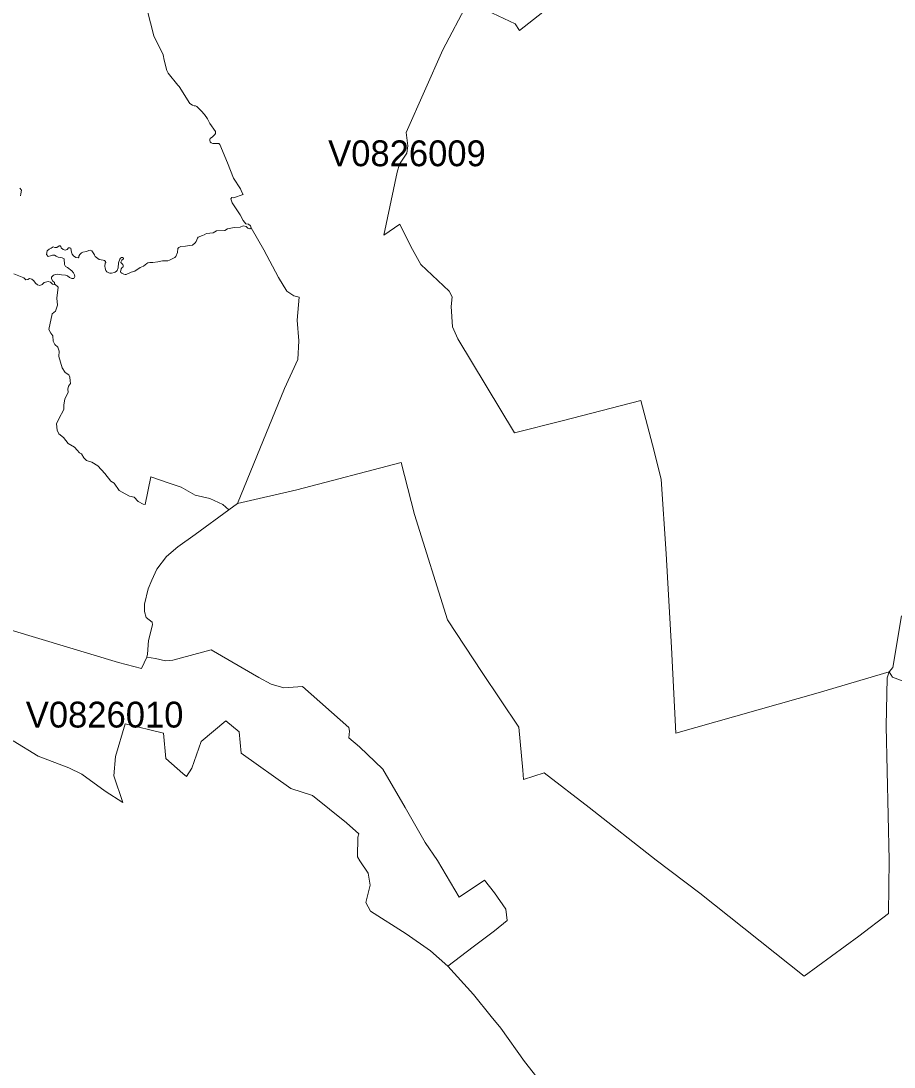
# Model space of a CAD drawing. Extents: x 369010 to 735936, y 6377141 to 6616555.
# Drawn here: x 499201 to 502579, y 6465048 to 6469095 of the extents above; entities that cross this region are included whole.
import ezdxf
from ezdxf.enums import TextEntityAlignment as Align

# ---------------------------------------------------------------- set-up
doc = ezdxf.new("R2010")
doc.units = 0
doc.header["$LTSCALE"] = 40
doc.layers.add('3', color=7, linetype='Continuous', lineweight=13)
doc.layers.add('4', color=7, linetype='Continuous')

msp = doc.modelspace()

# ---------------------------------------------------------------- linework, layer by layer
at = {"layer": '3'}
for points in [[(501003.45, 6469134.56), (501113.18, 6469083.59), (501129.9, 6469057.94), (501317.08, 6469206.23)], [(501317.08, 6469206.23), (501129.9, 6469057.94), (501113.18, 6469083.59), (501003.45, 6469134.56)], [(500930.46, 6469165.51), (500833.48, 6468982.96), (500691.97, 6468663.04), (500698.43, 6468611.9), (500694.62, 6468582.61), (500665.16, 6468540.41), (500656.22, 6468509.79), (500605.08, 6468265.83), (500667.64, 6468307.87), (500709.85, 6468222.31), (500748.41, 6468152.96), (500858.14, 6468049.52), (500869.72, 6468027.84), (500865.92, 6467989.61), (500871.05, 6467911.66), (500891.4, 6467864.49), (501111.19, 6467501.37), (501295.07, 6467547.38), (501598.77, 6467626.16), (501644.78, 6467455.03), (501678.21, 6467321.63), (501697.24, 6467033.16), (501718.1, 6466670.87), (501734.48, 6466339.7), (502284.95, 6466495.77), (502560.18, 6466577.2), (502574.08, 6466593.75), (502607.35, 6466793.01)], [(500665.16, 6468540.41), (500694.62, 6468582.61), (500698.43, 6468611.9), (500691.97, 6468663.04), (500833.48, 6468982.96), (500930.46, 6469165.51)], [(499690.18, 6469138.21), (499715.17, 6469037.58), (499751.41, 6468962.94), (499755.72, 6468942.41), (499765.48, 6468902.36), (499770.94, 6468892.93), (499808.51, 6468846.26), (499812.98, 6468840.63), (499854.19, 6468775.09), (499865.45, 6468768.64), (499871.9, 6468766.32), (499876.04, 6468766.32), (499881.33, 6468763.84), (499898.38, 6468746.79), (499910.96, 6468733.05), (499922.71, 6468716), (499926.35, 6468708.23), (499932.47, 6468697.63), (499953.66, 6468666.68), (499953.99, 6468659.73), (499951.84, 6468655.1), (499942.57, 6468645.83), (499933.47, 6468639.87), (499931.65, 6468635.74), (499932.14, 6468631.76), (499933.63, 6468627.63), (499937.77, 6468623.49), (499943.89, 6468621.01), (499966.9, 6468620.51), (499971.37, 6468616.7), (500000, 6468546.03), (500024.16, 6468486.29), (500050.31, 6468445.74), (500055.94, 6468431.83), (500060.74, 6468423.06), (500023.17, 6468410.15), (500017.05, 6468412.3), (500013.74, 6468406.51), (500019.03, 6468391.62), (500048.82, 6468344.28), (500061.07, 6468322.93), (500070.84, 6468310.02), (500081.1, 6468308.7), (500088.88, 6468302.24), (500091.52, 6468293.8), (500141.01, 6468209.4), (500197.94, 6468102.48), (500229.89, 6468048.86), (500256.7, 6468030.98), (500277.05, 6468025.85), (500269.44, 6467936.48), (500276.39, 6467856.71), (500272.59, 6467785.21), (500221.44, 6467672.83), (500113.54, 6467411.17), (500039.72, 6467228.12), (500268.28, 6467280.59), (500671.62, 6467386.84), (500723.91, 6467185.09), (500850.86, 6466777.62), (500984.91, 6466574.55), (501127.41, 6466362.04), (501142.64, 6466196.04), (501145.12, 6466160.79), (501225.56, 6466186.44), (501399.17, 6466052.22), (501659.01, 6465848.48), (501827.16, 6465720.05), (502230.83, 6465399.14), (502443, 6465553.89), (502557.04, 6465642.26), (502560.02, 6465847.66), (502548.76, 6466366.51), (502552.57, 6466553.03), (502560.18, 6466577.2), (502284.95, 6466495.77), (501734.48, 6466339.7), (501718.1, 6466670.87), (501697.24, 6467033.16), (501678.21, 6467321.63), (501644.78, 6467455.03), (501598.77, 6467626.16), (501295.07, 6467547.38), (501111.19, 6467501.37), (500891.4, 6467864.49), (500871.05, 6467911.66), (500865.92, 6467989.61), (500869.72, 6468027.84), (500858.14, 6468049.52), (500748.41, 6468152.96), (500709.85, 6468222.31), (500667.64, 6468307.87), (500605.08, 6468265.83), (500656.22, 6468509.79), (500665.16, 6468540.41)], [(499199.79, 6468417.93), (499201.61, 6468425.21), (499202.93, 6468439.94), (499196.97, 6468447.89)], [(500039.72, 6467228.12), (500113.54, 6467411.17), (500221.44, 6467672.83), (500272.59, 6467785.21), (500276.39, 6467856.71), (500269.44, 6467936.48), (500277.05, 6468025.85), (500256.7, 6468030.98), (500229.89, 6468048.86), (500197.94, 6468102.48), (500141.01, 6468209.4), (500091.52, 6468293.8), (500087.06, 6468290.49), (500079.28, 6468292.48), (500072.16, 6468299.6), (500060.41, 6468301.58), (500048.82, 6468296.45), (500026.15, 6468295.79), (500000.83, 6468290.49)], [(500000.83, 6468290.49), (499990.24, 6468284.2), (499957.3, 6468282.72), (499945.38, 6468274.77), (499931.65, 6468274.11), (499919.23, 6468272.12), (499910.46, 6468266.83), (499903.35, 6468265.01), (499886.8, 6468258.72), (499884.48, 6468254.75), (499879.68, 6468241.67), (499875.54, 6468236.71), (499864.95, 6468226.94), (499853.86, 6468226.28), (499837.48, 6468223.13), (499820.26, 6468221.81), (499812.15, 6468218.83), (499808.18, 6468214.03), (499806.53, 6468199.47), (499800.4, 6468182.92), (499796.26, 6468180.1), (499775.74, 6468169.35), (499769.45, 6468167.19), (499749.43, 6468166.37), (499730.89, 6468162.39), (499711.36, 6468160.24), (499699.44, 6468160.57), (499691.67, 6468158.42), (499688.52, 6468156.93), (499682.56, 6468151.64), (499674.95, 6468146.51), (499663.2, 6468140.55), (499641.35, 6468126.31), (499627.95, 6468122.67), (499608.09, 6468114.23), (499604.61, 6468113.9), (499599.48, 6468115.06), (499591.7, 6468118.54), (499588.39, 6468121.51), (499587.07, 6468124.66), (499589.05, 6468135.09), (499592.69, 6468141.37), (499596.5, 6468144.02), (499597.16, 6468149.15), (499595.34, 6468152.96), (499588.06, 6468160.24), (499588.06, 6468162.06), (499592.2, 6468168.85), (499597.49, 6468174.48), (499598.65, 6468176.63), (499598.16, 6468177.45), (499593.69, 6468179.28), (499590.05, 6468179.11), (499586.74, 6468177.45), (499584.42, 6468173.15), (499578.96, 6468158.75), (499577.14, 6468139.22), (499573.33, 6468129.62), (499571.18, 6468126.48), (499566.38, 6468123.33), (499562.9, 6468122.01), (499551.65, 6468119.36), (499545.03, 6468119.36), (499540.73, 6468120.52), (499533.94, 6468123.83), (499529.64, 6468128.96), (499526.82, 6468138.23), (499525.83, 6468145.84), (499527.65, 6468157.26), (499528.81, 6468158.42), (499529.14, 6468160.57), (499528.31, 6468164.05), (499524.34, 6468167.69), (499520.04, 6468169.35), (499504.15, 6468171.66), (499488.92, 6468183.91), (499485.94, 6468188.05), (499485.94, 6468189.54), (499478.5, 6468202.11), (499475.02, 6468205.76), (499468.57, 6468207.74), (499463.6, 6468206.75), (499455.33, 6468202.94), (499440.76, 6468200.29), (499435.96, 6468197.81), (499429.67, 6468191.19), (499425.87, 6468185.07), (499424.87, 6468181.26), (499422.23, 6468178.78), (499413.45, 6468179.28), (499404.19, 6468185.4), (499399.22, 6468192.85), (499396.57, 6468200.13), (499395.91, 6468207.25), (499393.76, 6468215.52), (499390.28, 6468216.84), (499385.65, 6468217.18), (499380.19, 6468210.06), (499372.08, 6468207.41), (499364.8, 6468210.39)], [(499364.8, 6468210.39), (499357.51, 6468216.35), (499355.86, 6468221.64), (499353.04, 6468224.79), (499349.57, 6468225.29), (499340.3, 6468218.5), (499333.02, 6468218.83), (499325.74, 6468220.49), (499318.45, 6468215.19), (499311.17, 6468212.05), (499302.73, 6468205.59), (499300.58, 6468190.7), (499307.2, 6468183.08), (499315.31, 6468186.39), (499323.25, 6468188.05), (499330.87, 6468188.05), (499338.15, 6468185.23), (499345.27, 6468180.6), (499360.82, 6468178.45), (499368.27, 6468174.81), (499370.42, 6468152.46), (499373.4, 6468145.02), (499381.35, 6468140.38), (499397.73, 6468128.47), (499404.52, 6468120.69), (499408.49, 6468112.91), (499409.98, 6468105.79), (499406.34, 6468098.34), (499398.23, 6468098.01), (499388.79, 6468102.81), (499381.68, 6468109.1), (499373.73, 6468111.42), (499358.18, 6468112.08), (499350.56, 6468114.4), (499342.45, 6468114.73), (499334.84, 6468113.57), (499327.39, 6468111.25), (499319.94, 6468103.97), (499320.11, 6468096.52), (499324.25, 6468088.08), (499331.53, 6468082.79), (499331.36, 6468078.15), (499331.36, 6468077.99), (499345.43, 6468064.58), (499339.64, 6468021.72), (499342.95, 6467995.57), (499334.67, 6467972.56), (499321.6, 6467961.64), (499309.35, 6467900.4), (499317.13, 6467886.33), (499324.74, 6467876.07), (499326.56, 6467855.55), (499332.19, 6467842.81), (499344.44, 6467832.54), (499348.91, 6467816.66), (499348.25, 6467796.8), (499360.33, 6467752.77), (499371.91, 6467734.24), (499387.14, 6467725.3), (499390.28, 6467716.36), (499391.61, 6467702.29), (499393.59, 6467692.2), (499385.65, 6467682.43), (499383.17, 6467670.35), (499384.49, 6467658.77), (499371.08, 6467631.95), (499367.77, 6467609.61), (499367.77, 6467591.07), (499347.42, 6467555.33), (499339.14, 6467535.63), (499341.46, 6467512.13), (499348.41, 6467496.9), (499366.29, 6467482.83), (499384.16, 6467460.49), (499409.15, 6467445.76), (499418.58, 6467433.68), (499428.18, 6467423.42), (499435.8, 6467419.61), (499444.73, 6467404.88), (499455, 6467394.12), (499475.52, 6467388.33), (499498.19, 6467373.11), (499525.67, 6467344.47), (499548.67, 6467313.85), (499562.08, 6467306.08), (499581.11, 6467278.11), (499604.11, 6467264.7), (499621.33, 6467256.26), (499639.86, 6467252.45), (499655.26, 6467235.9), (499674.29, 6467225.64), (499681.9, 6467223.66), (499704.24, 6467331.56), (499774.42, 6467306.74), (499821.09, 6467291.02), (499875.38, 6467260.4), (499932.47, 6467247.32), (499982.29, 6467224.32), (500005.3, 6467203.96), (500039.72, 6467228.12)], [(499332.19, 6467842.81), (499326.56, 6467855.55), (499324.74, 6467876.07), (499317.13, 6467886.33), (499309.35, 6467900.4), (499321.6, 6467961.64), (499334.67, 6467972.56), (499342.95, 6467995.57), (499339.64, 6468021.72), (499345.43, 6468064.58), (499331.36, 6468077.99), (499331.2, 6468075.34), (499324.08, 6468076.66), (499315.48, 6468083.61), (499307.03, 6468086.1), (499291.31, 6468082.46), (499282.87, 6468075.01), (499274.43, 6468070.87), (499265.16, 6468073.35), (499257.71, 6468079.97), (499250.93, 6468088.74), (499242.98, 6468096.03), (499235.04, 6468098.34), (499227.92, 6468094.21), (499220.48, 6468093.54), (499212.86, 6468100.33), (499173.47, 6468116.88)], [(499163.71, 6466737.74), (499578.79, 6466612.28), (499667.5, 6466589.28), (499688.69, 6466633.8), (499691.17, 6466645.38), (499695.14, 6466697.68), (499710.37, 6466758.92), (499708.55, 6466769.18), (499686.2, 6466787.06), (499679.09, 6466810.23), (499679.09, 6466839.02), (499693.16, 6466897.61), (499707.39, 6466931.71), (499726.59, 6466973.74), (499764.32, 6467022.9), (499807.68, 6467059.97), (499874.71, 6467107.8), (500005.3, 6467203.96), (499982.29, 6467224.32), (499932.47, 6467247.32), (499875.38, 6467260.4), (499821.09, 6467291.02), (499774.42, 6467306.74), (499704.24, 6467331.56), (499681.9, 6467223.66), (499674.29, 6467225.64), (499655.26, 6467235.9), (499639.86, 6467252.45), (499621.33, 6467256.26), (499604.11, 6467264.7), (499581.11, 6467278.11), (499562.08, 6467306.08), (499548.67, 6467313.85), (499525.67, 6467344.47), (499498.19, 6467373.11), (499475.52, 6467388.33), (499455, 6467394.12), (499444.73, 6467404.88), (499435.8, 6467419.61), (499428.18, 6467423.42), (499418.58, 6467433.68), (499409.15, 6467445.76), (499384.16, 6467460.49), (499366.29, 6467482.83), (499348.41, 6467496.9), (499341.46, 6467512.13), (499339.14, 6467535.63), (499347.42, 6467555.33), (499367.77, 6467591.07), (499367.77, 6467609.61), (499371.08, 6467631.95), (499384.49, 6467658.77), (499383.17, 6467670.35), (499385.65, 6467682.43), (499393.59, 6467692.2), (499391.61, 6467702.29), (499390.28, 6467716.36), (499387.14, 6467725.3), (499371.91, 6467734.24), (499360.33, 6467752.77), (499348.25, 6467796.8), (499348.91, 6467816.66), (499344.44, 6467832.54), (499332.19, 6467842.81)], [(502719.73, 6466500.9), (502572.93, 6466555.68), (502560.18, 6466577.2), (502552.57, 6466553.03), (502548.76, 6466366.51), (502560.02, 6465847.66), (502557.04, 6465642.26), (502443, 6465553.89), (502230.83, 6465399.14), (501827.16, 6465720.05), (501659.01, 6465848.48), (501399.17, 6466052.22), (501225.56, 6466186.44), (501145.12, 6466160.79), (501142.64, 6466196.04), (501127.41, 6466362.04), (500984.91, 6466574.55), (500850.86, 6466777.62), (500723.91, 6467185.09), (500671.62, 6467386.84), (500268.28, 6467280.59), (500039.72, 6467228.12)], [(500039.72, 6467228.12), (500005.3, 6467203.96), (499874.71, 6467107.8), (499807.68, 6467059.97), (499764.32, 6467022.9), (499726.59, 6466973.74), (499707.39, 6466931.71), (499693.16, 6466897.61), (499679.09, 6466839.02), (499679.09, 6466810.23), (499686.2, 6466787.06), (499708.55, 6466769.18), (499710.37, 6466758.92), (499695.14, 6466697.68), (499691.17, 6466645.38), (499688.69, 6466633.8), (499721.29, 6466628.17), (499760.18, 6466619.73), (499788.32, 6466622.05), (499937.27, 6466661.44), (500120.98, 6466554.19), (500169.15, 6466528.7), (500218.96, 6466514.64), (500290.46, 6466519.77), (500469.2, 6466361.38), (500471.69, 6466347.31), (500470.36, 6466321.82), (500511.24, 6466286.08), (500601.28, 6466200.51), (500688.17, 6466052.38), (500764.46, 6465916.5), (500812.96, 6465846.33), (500896.7, 6465704.66), (500995.18, 6465771.19), (501033.57, 6465721.21), (501076.77, 6465658.81), (501081.9, 6465615.29), (501033.24, 6465574.41), (500950.16, 6465513.01), (500853.34, 6465438.36), (500951.81, 6465328.3), (501020.83, 6465243.9), (501057.24, 6465197.72), (501149.26, 6465069.79), (501231.02, 6464966.18)], [(502607.35, 6466793.01), (502574.08, 6466593.75), (502560.18, 6466577.2), (502572.93, 6466555.68), (502719.73, 6466500.9)], [(499171.32, 6466309.25), (499268.47, 6466250.49), (499387.14, 6466205.81), (499436.96, 6466180.32), (499527.49, 6466115.28), (499595.18, 6466071.09), (499560.75, 6466174.53), (499567.04, 6466248.67), (499604.11, 6466375.78), (499752.24, 6466340.03), (499762.34, 6466241.72), (499827.54, 6466182.97), (499841.61, 6466172.04), (499861.97, 6466203.99), (499898.55, 6466306.76), (499994.21, 6466387.2), (500045.35, 6466345.16), (500052.96, 6466262.08), (500245.61, 6466125.21), (500329.85, 6466098.39), (500460.1, 6465992.47), (500507.93, 6465950.1), (500504.13, 6465937.19), (500502.97, 6465860.56), (500511.9, 6465845.34), (500545, 6465798), (500552.62, 6465751.83), (500536.07, 6465684.14), (500553.94, 6465650.87), (500691.97, 6465562.66), (500785.48, 6465497.28), (500853.34, 6465438.36), (500950.16, 6465513.01), (501033.24, 6465574.41), (501081.9, 6465615.29), (501076.77, 6465658.81), (501033.57, 6465721.21), (500995.18, 6465771.19), (500896.7, 6465704.66), (500812.96, 6465846.33), (500764.46, 6465916.5), (500688.17, 6466052.38), (500601.28, 6466200.51), (500511.24, 6466286.08), (500470.36, 6466321.82), (500471.69, 6466347.31), (500469.2, 6466361.38), (500290.46, 6466519.77), (500218.96, 6466514.64), (500169.15, 6466528.7), (500120.98, 6466554.19), (499937.27, 6466661.44), (499788.32, 6466622.05), (499760.18, 6466619.73), (499721.29, 6466628.17), (499688.69, 6466633.8), (499667.5, 6466589.28), (499578.79, 6466612.28), (499163.71, 6466737.74)], [(500045.35, 6466345.16), (499994.21, 6466387.2), (499898.55, 6466306.76), (499861.97, 6466203.99), (499841.61, 6466172.04), (499827.54, 6466182.97), (499762.34, 6466241.72), (499752.24, 6466340.03), (499604.11, 6466375.78), (499567.04, 6466248.67), (499560.75, 6466174.53), (499595.18, 6466071.09), (499527.49, 6466115.28), (499436.96, 6466180.32), (499387.14, 6466205.81), (499268.47, 6466250.49), (499171.32, 6466309.25)], [(501231.02, 6464966.18), (501149.26, 6465069.79), (501057.24, 6465197.72), (501020.83, 6465243.9), (500951.81, 6465328.3), (500853.34, 6465438.36), (500785.48, 6465497.28), (500691.97, 6465562.66), (500553.94, 6465650.87), (500536.07, 6465684.14), (500552.62, 6465751.83), (500545, 6465798), (500511.9, 6465845.34), (500502.97, 6465860.56), (500504.13, 6465937.19), (500507.93, 6465950.1), (500460.1, 6465992.47), (500329.85, 6466098.39), (500245.61, 6466125.21), (500052.96, 6466262.08), (500045.35, 6466345.16)]]:
    msp.add_lwpolyline(points, dxfattribs=at)

# ---------------------------------------------------------------- texts
at = {"layer": '4'}
for s, p in [('V0826009', (500694.62, 6468532.61)), ('V0826010', (499525.04, 6466361.14))]:
    msp.add_text(s, height=100, dxfattribs=at).set_placement(p, align=Align.CENTER)

doc.saveas('drawing.dxf')
